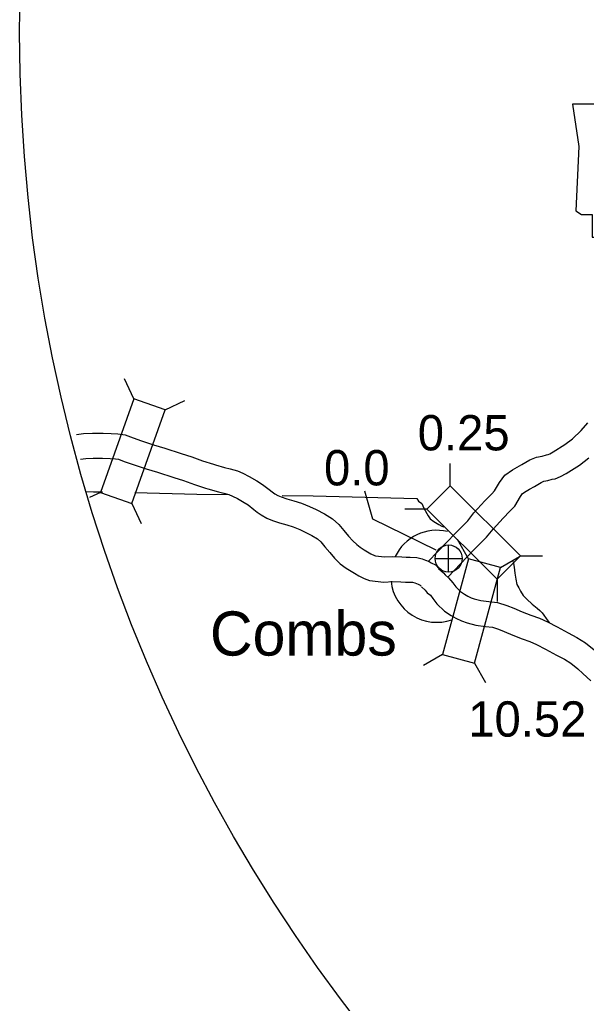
# Model space of a CAD drawing. Extents: x 0 to 3171, y 0 to 2059.
# Drawn here: x 24.5 to 160.1, y 1415.2 to 1650.4 of the extents above; entities that cross this region are included whole.
import ezdxf

# ---------------------------------------------------------------- set-up
doc = ezdxf.new("R2010")
doc.units = 0
for name, color, linetype in [('Default', 7, 'Continuous'), ('Level 10', 7, 'Continuous'), ('Level 20', 7, 'Continuous'), ('Level 21', 7, 'Continuous'), ('Level 24', 7, 'Continuous'), ('Level 25', 7, 'Continuous'), ('Level 26', 7, 'Continuous'), ('Level 58', 7, 'Continuous'), ('Level 8', 7, 'Continuous')]:
    doc.layers.add(name, color=color, linetype=linetype)

msp = doc.modelspace()

# ---------------------------------------------------------------- linework, layer by layer
at = {"layer": 'Default'}
msp.add_circle((410.95, 1647.45), 386.47, dxfattribs=at)
msp.add_circle((410.95, 1647.45), 386.47, dxfattribs=at)
at = {"layer": 'Level 10'}
for points in [[(122.3, 1520.9), (128.77, 1527.64), (131.72, 1530.61), (133.21, 1532.51), (135.86, 1535.36), (137.52, 1537.07), (138.17, 1537.75), (139.32, 1539.72), (140.61, 1541.47), (142.46, 1542.76), (143.53, 1543.38), (144.69, 1544.02), (146.56, 1545.14), (148.18, 1545.83), (149.58, 1546.08), (150.57, 1546.35), (151, 1546.44), (151.4, 1546.59), (152.21, 1547.05), (154.99, 1548.83), (156.79, 1550.22), (158.85, 1552.21), (160.45, 1553.98)], [(122.3, 1520.9), (128.77, 1527.64), (131.72, 1530.61), (133.21, 1532.51), (135.86, 1535.36), (137.52, 1537.07), (138.17, 1537.75), (139.32, 1539.72), (140.61, 1541.47), (142.46, 1542.76), (143.53, 1543.38), (144.69, 1544.02), (146.56, 1545.14), (148.18, 1545.83), (149.58, 1546.08), (150.57, 1546.35), (151, 1546.44), (151.4, 1546.59), (152.21, 1547.05), (154.99, 1548.83), (156.79, 1550.22), (158.85, 1552.21), (160.45, 1553.98)], [(38.09, 1551.22), (39.75, 1551.44), (41.89, 1551.57), (44.45, 1551.56), (46.41, 1551.49), (48, 1551.42), (49.73, 1551.14), (51.61, 1550.42), (53.63, 1549.69), (56.52, 1548.73), (59.26, 1547.93), (63.14, 1546.69), (65.66, 1545.92), (68.26, 1544.93), (70.89, 1544.1), (71.35, 1543.94), (73.52, 1543.32), (74.87, 1543.01), (76.59, 1542.51), (77.9, 1541.94), (79.45, 1541.19), (81.28, 1540.14), (82.64, 1539.29), (84.21, 1538.03), (84.94, 1537.48), (85.56, 1537.02), (86.26, 1536.61), (87.08, 1536.28), (88.43, 1535.82), (90.14, 1535.33), (91.92, 1534.78), (93.89, 1534.01), (95.46, 1533.29), (97.41, 1532.26), (99.38, 1531.05), (100.86, 1529.69), (102.08, 1528.26), (103.23, 1526.9), (104.19, 1525.82), (105.15, 1524.88), (106, 1524.24), (106.94, 1523.67), (107.7, 1523.2), (108.52, 1522.72), (109.38, 1522.3), (109.68, 1522.18), (111.81, 1521.94), (113.77, 1522.03), (115.99, 1521.98), (116.99, 1521.9), (117.98, 1521.92), (119.52, 1521.83), (120.81, 1521.46), (121.6, 1521.2), (122.46, 1520.84), (123, 1520.55), (123.99, 1520.02), (124.89, 1519.08)], [(38.09, 1551.22), (39.75, 1551.44), (41.89, 1551.57), (44.45, 1551.56), (46.41, 1551.49), (48, 1551.42), (49.73, 1551.14), (51.61, 1550.42), (53.63, 1549.69), (56.52, 1548.73), (59.26, 1547.93), (63.14, 1546.69), (65.66, 1545.92), (68.26, 1544.93), (70.89, 1544.1), (71.35, 1543.94), (73.52, 1543.32), (74.87, 1543.01), (76.59, 1542.51), (77.9, 1541.94), (79.45, 1541.19), (81.28, 1540.14), (82.64, 1539.29), (84.21, 1538.03), (84.94, 1537.48), (85.56, 1537.02), (86.26, 1536.61), (87.08, 1536.28), (88.43, 1535.82), (90.14, 1535.33), (91.92, 1534.78), (93.89, 1534.01), (95.46, 1533.29), (97.41, 1532.26), (99.38, 1531.05), (100.86, 1529.69), (102.08, 1528.26), (103.23, 1526.9), (104.19, 1525.82), (105.15, 1524.88), (106, 1524.24), (106.94, 1523.67), (107.7, 1523.2), (108.52, 1522.72), (109.38, 1522.3), (109.68, 1522.18), (111.81, 1521.94), (113.77, 1522.03), (115.99, 1521.98), (116.99, 1521.9), (117.98, 1521.92), (119.52, 1521.83), (120.81, 1521.46), (121.6, 1521.2), (122.46, 1520.84), (123, 1520.55), (123.99, 1520.02), (124.89, 1519.08)], [(127.07, 1517.2), (133.06, 1523.45), (136.22, 1526.63), (137.78, 1528.61), (140.22, 1531.23), (141.84, 1532.91), (142.99, 1534.11), (144.34, 1536.42), (144.85, 1537.11), (145.68, 1537.69), (146.48, 1538.15), (147.68, 1538.82), (149.29, 1539.78), (149.91, 1540.04), (150.91, 1540.22), (151.96, 1540.51), (152.68, 1540.66), (153.97, 1541.14), (155.31, 1541.91), (158.45, 1543.92), (160.73, 1545.68)], [(127.07, 1517.2), (133.06, 1523.45), (136.22, 1526.63), (137.78, 1528.61), (140.22, 1531.23), (141.84, 1532.91), (142.99, 1534.11), (144.34, 1536.42), (144.85, 1537.11), (145.68, 1537.69), (146.48, 1538.15), (147.68, 1538.82), (149.29, 1539.78), (149.91, 1540.04), (150.91, 1540.22), (151.96, 1540.51), (152.68, 1540.66), (153.97, 1541.14), (155.31, 1541.91), (158.45, 1543.92), (160.73, 1545.68)], [(39.06, 1545.29), (40.33, 1545.47), (42.06, 1545.57), (44.34, 1545.56), (46.17, 1545.5), (47.38, 1545.44), (48.15, 1545.32), (49.51, 1544.79), (51.68, 1544.02), (54.73, 1543), (57.5, 1542.19), (61.35, 1540.96), (63.7, 1540.24), (66.29, 1539.25), (68.97, 1538.42), (69.5, 1538.22), (72.04, 1537.5), (73.36, 1537.2), (74.55, 1536.85), (75.39, 1536.49), (76.64, 1535.88), (78.2, 1534.99), (79.15, 1534.4), (80.53, 1533.29), (81.35, 1532.67), (82.25, 1532), (83.61, 1531.21), (84.99, 1530.65), (86.64, 1530.1), (88.43, 1529.58), (89.93, 1529.12), (91.55, 1528.48), (92.81, 1527.9), (94.44, 1527.05), (95.74, 1526.24), (96.53, 1525.52), (97.5, 1524.38), (98.7, 1522.97), (99.85, 1521.67), (101.23, 1520.32), (102.62, 1519.28), (103.79, 1518.56), (104.59, 1518.07), (105.68, 1517.42), (106.97, 1516.79), (108.23, 1516.31), (111.61, 1515.93), (113.84, 1516.03), (115.69, 1515.99), (116.81, 1515.9), (117.86, 1515.92), (118.51, 1515.88), (119.05, 1515.72), (119.5, 1515.58), (119.88, 1515.42), (120.17, 1515.26), (120.31, 1515.19), (120.56, 1514.93)], [(39.06, 1545.29), (40.33, 1545.47), (42.06, 1545.57), (44.34, 1545.56), (46.17, 1545.5), (47.38, 1545.44), (48.15, 1545.32), (49.51, 1544.79), (51.68, 1544.02), (54.73, 1543), (57.5, 1542.19), (61.35, 1540.96), (63.7, 1540.24), (66.29, 1539.25), (68.97, 1538.42), (69.5, 1538.22), (72.04, 1537.5), (73.36, 1537.2), (74.55, 1536.85), (75.39, 1536.49), (76.64, 1535.88), (78.2, 1534.99), (79.15, 1534.4), (80.53, 1533.29), (81.35, 1532.67), (82.25, 1532), (83.61, 1531.21), (84.99, 1530.65), (86.64, 1530.1), (88.43, 1529.58), (89.93, 1529.12), (91.55, 1528.48), (92.81, 1527.9), (94.44, 1527.05), (95.74, 1526.24), (96.53, 1525.52), (97.5, 1524.38), (98.7, 1522.97), (99.85, 1521.67), (101.23, 1520.32), (102.62, 1519.28), (103.79, 1518.56), (104.59, 1518.07), (105.68, 1517.42), (106.97, 1516.79), (108.23, 1516.31), (111.61, 1515.93), (113.84, 1516.03), (115.69, 1515.99), (116.81, 1515.9), (117.86, 1515.92), (118.51, 1515.88), (119.05, 1515.72), (119.5, 1515.58), (119.88, 1515.42), (120.17, 1515.26), (120.31, 1515.19), (120.56, 1514.93)], [(124.77, 1519.2), (125.94, 1518.11), (126.33, 1517.64), (127.11, 1516.98), (128.13, 1515.72), (128.85, 1514.77), (129.96, 1513.71), (130.97, 1513.04), (131.76, 1512.57), (132.53, 1512.19), (133.29, 1511.94), (134.89, 1511.51), (136.76, 1511.25), (138.83, 1511.02), (141.07, 1510.35), (142.74, 1509.66), (144.75, 1508.81), (146.84, 1508.02), (148.87, 1507.3), (150.8, 1506.43), (153.15, 1505.19), (155.78, 1503.75), (157.83, 1502.7), (159.95, 1501.38), (162, 1499.69)], [(124.77, 1519.2), (125.94, 1518.11), (126.33, 1517.64), (127.11, 1516.98), (128.13, 1515.72), (128.85, 1514.77), (129.96, 1513.71), (130.97, 1513.04), (131.76, 1512.57), (132.53, 1512.19), (133.29, 1511.94), (134.89, 1511.51), (136.76, 1511.25), (138.83, 1511.02), (141.07, 1510.35), (142.74, 1509.66), (144.75, 1508.81), (146.84, 1508.02), (148.87, 1507.3), (150.8, 1506.43), (153.15, 1505.19), (155.78, 1503.75), (157.83, 1502.7), (159.95, 1501.38), (162, 1499.69)], [(120.68, 1514.81), (121.58, 1513.97), (122.06, 1513.39), (122.8, 1512.77), (123.41, 1512.02), (124.36, 1510.76), (126.2, 1509.01), (127.78, 1507.95), (128.9, 1507.29), (130.24, 1506.63), (131.56, 1506.19), (133.7, 1505.61), (136.02, 1505.3), (137.63, 1505.12), (139.06, 1504.69), (140.43, 1504.13), (142.52, 1503.24), (144.77, 1502.39), (146.62, 1501.73), (148.16, 1501.03), (150.31, 1499.9), (152.98, 1498.44), (154.88, 1497.47), (156.43, 1496.5), (158.08, 1495.14), (159.32, 1494.03), (161.23, 1492.33)], [(120.68, 1514.81), (121.58, 1513.97), (122.06, 1513.39), (122.8, 1512.77), (123.41, 1512.02), (124.36, 1510.76), (126.2, 1509.01), (127.78, 1507.95), (128.9, 1507.29), (130.24, 1506.63), (131.56, 1506.19), (133.7, 1505.61), (136.02, 1505.3), (137.63, 1505.12), (139.06, 1504.69), (140.43, 1504.13), (142.52, 1503.24), (144.77, 1502.39), (146.62, 1501.73), (148.16, 1501.03), (150.31, 1499.9), (152.98, 1498.44), (154.88, 1497.47), (156.43, 1496.5), (158.08, 1495.14), (159.32, 1494.03), (161.23, 1492.33)]]:
    msp.add_lwpolyline(points, dxfattribs=at)
at = {"layer": 'Level 20'}
for p, q in [((51.82, 1559.77), (49.55, 1564.54)), ((51.82, 1559.77), (49.55, 1564.54)), ((59.28, 1557.11), (64.05, 1559.37)), ((59.28, 1557.11), (64.05, 1559.37)), ((127.52, 1538.98), (127.51, 1544.26)), ((127.52, 1538.98), (127.51, 1544.26)), ((43.84, 1537.39), (41.18, 1536.13)), ((43.84, 1537.39), (41.18, 1536.13)), ((51.3, 1534.73), (53.56, 1529.96)), ((51.3, 1534.73), (53.56, 1529.96)), ((121.93, 1533.37), (116.65, 1533.36)), ((121.93, 1533.37), (116.65, 1533.36)), ((131.91, 1521.51), (129.28, 1526.09)), ((131.91, 1521.51), (129.28, 1526.09)), ((144.36, 1522.21), (149.64, 1522.22)), ((144.36, 1522.21), (149.64, 1522.22)), ((139.56, 1519.45), (144.13, 1522.08)), ((139.56, 1519.45), (144.13, 1522.08)), ((138.77, 1516.6), (138.78, 1511.32)), ((138.77, 1516.6), (138.78, 1511.32)), ((125.72, 1498.57), (121.14, 1495.94)), ((125.72, 1498.57), (121.14, 1495.94)), ((133.37, 1496.51), (136, 1491.93)), ((133.37, 1496.51), (136, 1491.93))]:
    msp.add_line(p, q, dxfattribs=at)
for points in [[(51.82, 1559.77), (43.84, 1537.39), (51.3, 1534.73), (59.28, 1557.11)], [(51.82, 1559.77), (43.84, 1537.39), (51.3, 1534.73), (59.28, 1557.11)], [(144.36, 1522.21), (127.52, 1538.98), (121.93, 1533.37), (138.77, 1516.6)], [(144.36, 1522.21), (127.52, 1538.98), (121.93, 1533.37), (138.77, 1516.6)], [(131.91, 1521.51), (125.72, 1498.57), (133.37, 1496.51), (139.56, 1519.45)], [(131.91, 1521.51), (125.72, 1498.57), (133.37, 1496.51), (139.56, 1519.45)]]:
    msp.add_lwpolyline(points, close=True, dxfattribs=at)
at = {"layer": 'Level 21'}
msp.add_lwpolyline([(156.78, 1630.25), (158.31, 1620.1), (157.63, 1604.7), (158.98, 1603.86), (161.52, 1603.86), (161.52, 1598.44), (182.84, 1598.44), (183.85, 1600.64), (183.51, 1604.19), (184.02, 1608.26), (185.88, 1611.47), (187.07, 1613.84), (188.76, 1616.38), (189.77, 1619.08), (190.62, 1621.28), (192.14, 1623.14), (192.48, 1624.33), (191.8, 1625.17), (186.56, 1625.17), (187.74, 1627.54), (187.91, 1629.06), (187.21, 1630.23)], close=True, dxfattribs=at)
msp.add_lwpolyline([(156.78, 1630.25), (158.31, 1620.1), (157.63, 1604.7), (158.98, 1603.86), (161.52, 1603.86), (161.52, 1598.44), (182.84, 1598.44), (183.85, 1600.64), (183.51, 1604.19), (184.02, 1608.26), (185.88, 1611.47), (187.07, 1613.84), (188.76, 1616.38), (189.77, 1619.08), (190.62, 1621.28), (192.14, 1623.14), (192.48, 1624.33), (191.8, 1625.17), (186.56, 1625.17), (187.74, 1627.54), (187.91, 1629.06), (187.21, 1630.23)], close=True, dxfattribs=at)
at = {"layer": 'Level 24'}
for start, end in [(76.4216, 154.6612), (76.4216, 154.6612), (186.272, 289.398), (186.272, 289.398)]:
    msp.add_arc((124.3, 1517.31), 11, start, end, dxfattribs=at)
at = {"layer": 'Level 25'}
for p, q in [((107.03, 1537.75), (108.96, 1531.06)), ((107.03, 1537.75), (108.96, 1531.06)), ((108.96, 1531.06), (124.1, 1523.67)), ((108.96, 1531.06), (124.1, 1523.67))]:
    msp.add_line(p, q, dxfattribs=at)
at = {"layer": 'Level 26'}
for p, q in [((127.16, 1518.3), (127.16, 1524.8)), ((127.16, 1518.3), (127.16, 1524.8)), ((123.91, 1521.55), (130.41, 1521.55)), ((123.91, 1521.55), (130.41, 1521.55))]:
    msp.add_line(p, q, dxfattribs=at)
msp.add_circle((127.16, 1521.55), 3.25, dxfattribs=at)
msp.add_circle((127.16, 1521.55), 3.25, dxfattribs=at)
at = {"layer": 'Level 8'}
for points in [[(40.55, 1537.57), (42.17, 1537.54), (44.29, 1537.49)], [(40.55, 1537.57), (42.17, 1537.54), (44.29, 1537.49)], [(52.01, 1537.32), (66.88, 1536.98), (74.55, 1536.86)], [(52.01, 1537.32), (66.88, 1536.98), (74.55, 1536.86)], [(87.32, 1536.65), (94.75, 1536.52), (119.52, 1535.95)], [(87.32, 1536.65), (94.75, 1536.52), (119.52, 1535.95)], [(119.52, 1535.95), (119.94, 1535.27), (120.75, 1534.69), (121.21, 1533.62), (122.28, 1531.74), (122.7, 1531.06), (123.6, 1530.43), (124.79, 1529.67), (125.55, 1529.29), (125.99, 1529.11)], [(119.52, 1535.95), (119.94, 1535.27), (120.75, 1534.69), (121.21, 1533.62), (122.28, 1531.74), (122.7, 1531.06), (123.6, 1530.43), (124.79, 1529.67), (125.55, 1529.29), (125.99, 1529.11)], [(142.58, 1520.82), (142.87, 1519.47), (143.01, 1518.04), (143.22, 1516.64), (143.48, 1515.38), (143.96, 1514.56), (144.39, 1513.72), (144.97, 1512.71), (145.85, 1511.83), (147.16, 1510.64), (147.58, 1510.3), (148.32, 1509.7), (149.01, 1509.12), (149.51, 1508.58), (149.91, 1507.99), (150.49, 1507.21), (151.22, 1506.27), (151.3, 1506.2)], [(142.58, 1520.82), (142.87, 1519.47), (143.01, 1518.04), (143.22, 1516.64), (143.48, 1515.38), (143.96, 1514.56), (144.39, 1513.72), (144.97, 1512.71), (145.85, 1511.83), (147.16, 1510.64), (147.58, 1510.3), (148.32, 1509.7), (149.01, 1509.12), (149.51, 1508.58), (149.91, 1507.99), (150.49, 1507.21), (151.22, 1506.27), (151.3, 1506.2)]]:
    msp.add_lwpolyline(points, dxfattribs=at)

# ---------------------------------------------------------------- texts
at = {"layer": 'Level 24'}
msp.add_text('Combs', height=10.56, dxfattribs=at).set_placement((70.03, 1498.35))
msp.add_text('Combs', height=10.56, dxfattribs=at).set_placement((70.03, 1498.35))
at = {"layer": 'Level 25'}
msp.add_text('0.0', height=8.448, dxfattribs=at).set_placement((97.33, 1539.05))
msp.add_text('0.0', height=8.448, dxfattribs=at).set_placement((97.33, 1539.05))
at = {"layer": 'Level 58'}
for s, p in [('0.25', (119.77, 1547.42)), ('0.25', (119.77, 1547.42)), ('10.52', (131.86, 1478.96)), ('10.52', (131.86, 1478.96))]:
    msp.add_text(s, height=8.448, dxfattribs=at).set_placement(p)

doc.saveas('drawing.dxf')
